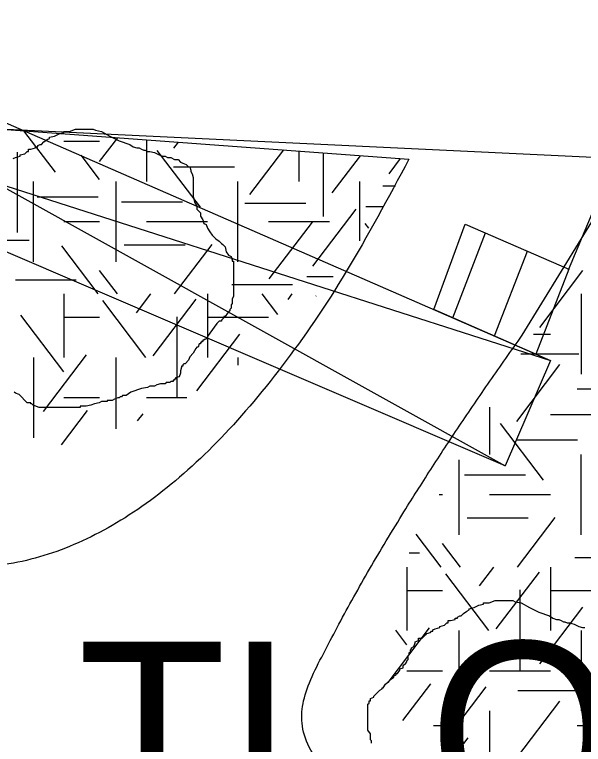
# Model space of a CAD drawing. Extents: x 419101 to 420177, y 4451541 to 4452254.
# Drawn here: x 419818.29 to 419830.82, y 4451648.9 to 4451664.97 of the extents above; entities that cross this region are included whole.
import ezdxf

# ---------------------------------------------------------------- set-up
doc = ezdxf.new("R2010")
doc.units = 0
for name, color, linetype in [('2_KADASTRO', 7, 'Continuous'), ('3_HALİHAZIR', 7, 'Continuous'), ('Level 3', 7, 'Continuous'), ('Level 41', 7, 'Continuous'), ('Level 48', 7, 'Continuous'), ('Level 62', 7, 'Continuous')]:
    doc.layers.add(name, color=color, linetype=linetype)

msp = doc.modelspace()

# ---------------------------------------------------------------- linework, layer by layer
at = {"layer": '2_KADASTRO'}
msp.add_lwpolyline([(419789.195, 4451663.821), (419792.466, 4451722.195), (419796.208, 4451788.966), (419796.952, 4451802.25), (419802.028, 4451804.087), (419846.019, 4451820.004), (419846.711, 4451808.426), (419850.52, 4451780.325), (419850.846, 4451775.043), (419851.91, 4451757.789), (419863.818, 4451701.263), (419862.735, 4451692.788), (419853.795, 4451660.742)], close=True, dxfattribs=at)
at = {"layer": '3_HALİHAZIR'}
for p, q in [((419805.914, 4451667.911), (419829.097, 4451655.036)), ((419804.798, 4451665.459), (419830.1, 4451657.357)), ((419827.943, 4451658.298), (419828.668, 4451660.163)), ((419828.86, 4451657.898), (419829.587, 4451659.765))]:
    msp.add_line(p, q, dxfattribs=at)
for points in [[(419804.798, 4451665.459), (419805.914, 4451667.911), (419830.1, 4451657.357), (419829.097, 4451655.036)], [(419830.5, 4451659.368), (419829.773, 4451657.499), (419827.527, 4451658.479), (419828.215, 4451660.36)]]:
    msp.add_lwpolyline(points, close=True, dxfattribs=at)
msp.add_lwpolyline([(419830.494, 4451659.353), (419831.655, 4451662.112), (419838.605, 4451659.024), (419836.133, 4451653.576)], dxfattribs=at)
at = {"layer": 'Level 3'}
for points in [[(419819.169, 4451662.296), (419819.273, 4451662.348), (419819.376, 4451662.374), (419819.376, 4451662.4), (419819.402, 4451662.4), (419819.428, 4451662.4), (419819.506, 4451662.4), (419819.636, 4451662.452), (419819.74, 4451662.452), (419819.817, 4451662.452), (419819.869, 4451662.452), (419819.947, 4451662.452), (419819.999, 4451662.452), (419820.025, 4451662.452), (419820.077, 4451662.426), (419820.207, 4451662.4), (419820.388, 4451662.296), (419820.596, 4451662.192), (419820.829, 4451662.114), (419820.907, 4451662.062), (419820.985, 4451662.036), (419821.037, 4451662.036), (419821.089, 4451662.01), (419821.14, 4451661.984), (419821.166, 4451661.984), (419821.218, 4451661.958), (419821.27, 4451661.958), (419821.374, 4451661.932), (419821.478, 4451661.88), (419821.555, 4451661.854), (419821.607, 4451661.854), (419821.659, 4451661.828), (419821.711, 4451661.828), (419821.737, 4451661.828), (419821.815, 4451661.777), (419821.893, 4451661.777), (419821.945, 4451661.725), (419821.996, 4451661.699), (419822.074, 4451661.673), (419822.126, 4451661.621), (419822.152, 4451661.621), (419822.178, 4451661.543), (419822.178, 4451661.517), (419822.204, 4451661.465), (419822.23, 4451661.387), (419822.23, 4451661.361), (419822.23, 4451661.283), (419822.23, 4451661.231), (419822.23, 4451661.153), (419822.23, 4451661.127), (419822.23, 4451661.049), (419822.23, 4451660.972), (419822.256, 4451660.842), (419822.308, 4451660.764), (419822.308, 4451660.686), (419822.386, 4451660.608), (419822.386, 4451660.53), (419822.437, 4451660.452), (419822.463, 4451660.374), (419822.515, 4451660.348), (419822.541, 4451660.27), (419822.593, 4451660.192), (419822.645, 4451660.115), (419822.723, 4451660.037), (419822.801, 4451659.985), (419822.852, 4451659.933), (419822.878, 4451659.907), (419822.93, 4451659.855), (419822.956, 4451659.751), (419823.008, 4451659.673), (419823.06, 4451659.647), (419823.086, 4451659.569), (419823.086, 4451659.543), (419823.112, 4451659.543), (419823.112, 4451659.517), (419823.112, 4451659.491), (419823.112, 4451659.439), (419823.112, 4451659.336), (419823.112, 4451659.284), (419823.112, 4451659.206), (419823.112, 4451659.128), (419823.112, 4451659.05), (419823.112, 4451658.972), (419823.112, 4451658.894), (419823.112, 4451658.842), (419823.112, 4451658.764), (419823.086, 4451658.712), (419823.086, 4451658.608), (419823.06, 4451658.582), (419823.06, 4451658.505), (419823.034, 4451658.479), (419823.034, 4451658.453), (419822.982, 4451658.401), (419822.93, 4451658.323), (419822.904, 4451658.323), (419822.904, 4451658.297), (419822.878, 4451658.271), (419822.852, 4451658.245), (419822.852, 4451658.219), (419822.827, 4451658.219), (419822.801, 4451658.219)], [(419818.261, 4451661.803), (419818.313, 4451661.828), (419818.417, 4451661.854), (419818.417, 4451661.88), (419818.52, 4451661.906), (419818.572, 4451661.958), (419818.598, 4451661.958), (419818.598, 4451661.984), (419818.598, 4451662.01), (419818.65, 4451662.01), (419818.754, 4451662.036), (419818.754, 4451662.062), (419818.78, 4451662.062), (419818.806, 4451662.062), (419818.806, 4451662.088), (419818.858, 4451662.114), (419818.884, 4451662.114), (419818.935, 4451662.166), (419819.013, 4451662.218), (419819.065, 4451662.244), (419819.065, 4451662.27), (419819.169, 4451662.296)], [(419822.801, 4451658.219), (419822.749, 4451658.167), (419822.593, 4451657.959), (419822.541, 4451657.881), (419822.515, 4451657.829), (419822.489, 4451657.829), (419822.463, 4451657.803), (419822.437, 4451657.803), (419822.437, 4451657.777), (419822.411, 4451657.777), (419822.411, 4451657.751), (419822.386, 4451657.751), (419822.386, 4451657.725), (419822.36, 4451657.725), (419822.334, 4451657.648), (419822.308, 4451657.648), (419822.282, 4451657.622), (419822.23, 4451657.518), (419822.152, 4451657.44), (419822.126, 4451657.362), (419822.048, 4451657.284), (419822.022, 4451657.284), (419821.996, 4451657.258), (419821.996, 4451657.232), (419821.97, 4451657.232), (419821.97, 4451657.206), (419821.945, 4451657.128), (419821.945, 4451657.076), (419821.919, 4451656.998), (419821.841, 4451656.972), (419821.841, 4451656.946), (419821.815, 4451656.946), (419821.815, 4451656.92), (419821.789, 4451656.92), (419821.789, 4451656.894), (419821.763, 4451656.894), (419821.737, 4451656.894), (419821.711, 4451656.869), (419821.685, 4451656.869), (419821.659, 4451656.869), (419821.633, 4451656.869), (419821.607, 4451656.843), (419821.581, 4451656.843), (419821.555, 4451656.843), (419821.529, 4451656.843), (419821.504, 4451656.843), (419821.426, 4451656.817), (419821.374, 4451656.791), (419821.296, 4451656.791), (419821.27, 4451656.791), (419821.218, 4451656.765), (419821.089, 4451656.739), (419820.855, 4451656.661), (419820.751, 4451656.583), (419820.673, 4451656.583), (419820.648, 4451656.557), (419820.622, 4451656.557), (419820.596, 4451656.531), (419820.57, 4451656.531), (419820.492, 4451656.505), (419820.44, 4451656.479), (419820.414, 4451656.479), (419820.388, 4451656.479), (419820.362, 4451656.479), (419820.336, 4451656.479), (419820.336, 4451656.453), (419820.31, 4451656.453), (419820.284, 4451656.453), (419820.207, 4451656.453), (419820.155, 4451656.427), (419820.051, 4451656.401), (419819.973, 4451656.375), (419819.869, 4451656.349), (419819.817, 4451656.349), (419819.791, 4451656.349), (419819.766, 4451656.349), (419819.74, 4451656.349), (419819.74, 4451656.323), (419819.714, 4451656.323), (419819.688, 4451656.323), (419819.662, 4451656.323), (419819.636, 4451656.323), (419819.61, 4451656.323), (419819.584, 4451656.323), (419819.558, 4451656.323), (419819.532, 4451656.323), (419819.506, 4451656.323), (419819.428, 4451656.323), (419819.376, 4451656.323), (419819.299, 4451656.323), (419819.247, 4451656.323), (419819.221, 4451656.323), (419819.195, 4451656.323), (419819.143, 4451656.323), (419819.065, 4451656.323), (419819.039, 4451656.323), (419818.987, 4451656.323), (419818.961, 4451656.323), (419818.909, 4451656.323), (419818.884, 4451656.323), (419818.858, 4451656.323)], [(419818.858, 4451656.323), (419818.832, 4451656.323), (419818.702, 4451656.375), (419818.676, 4451656.401), (419818.65, 4451656.401), (419818.65, 4451656.427), (419818.572, 4451656.427), (419818.52, 4451656.479), (419818.443, 4451656.557), (419818.391, 4451656.609), (419818.313, 4451656.635), (419818.287, 4451656.661)], [(419828.412, 4451651.917), (419828.516, 4451651.969), (419828.619, 4451651.995), (419828.619, 4451652.021), (419828.645, 4451652.021), (419828.671, 4451652.021), (419828.749, 4451652.021), (419828.879, 4451652.073), (419828.983, 4451652.073), (419829.06, 4451652.073), (419829.112, 4451652.073), (419829.19, 4451652.073), (419829.242, 4451652.073), (419829.268, 4451652.073), (419829.32, 4451652.047), (419829.45, 4451652.021), (419829.631, 4451651.917), (419829.839, 4451651.813), (419830.072, 4451651.735), (419830.15, 4451651.683), (419830.228, 4451651.657), (419830.28, 4451651.657), (419830.332, 4451651.631), (419830.383, 4451651.605), (419830.409, 4451651.605), (419830.461, 4451651.579), (419830.513, 4451651.579), (419830.617, 4451651.553), (419830.721, 4451651.501), (419830.798, 4451651.475), (419830.85, 4451651.475)], [(419826.155, 4451648.931), (419826.155, 4451648.957), (419826.155, 4451648.982), (419826.129, 4451649.008), (419826.129, 4451649.034), (419826.129, 4451649.06), (419826.129, 4451649.086), (419826.129, 4451649.112), (419826.129, 4451649.138), (419826.077, 4451649.216), (419826.077, 4451649.294), (419826.077, 4451649.32), (419826.077, 4451649.398), (419826.077, 4451649.476), (419826.077, 4451649.502), (419826.077, 4451649.528), (419826.077, 4451649.554), (419826.077, 4451649.58), (419826.077, 4451649.606), (419826.077, 4451649.632), (419826.077, 4451649.658), (419826.077, 4451649.684), (419826.077, 4451649.71), (419826.077, 4451649.788), (419826.103, 4451649.813), (419826.103, 4451649.839), (419826.103, 4451649.865), (419826.129, 4451649.865), (419826.129, 4451649.891), (419826.129, 4451649.917), (419826.207, 4451649.943), (419826.207, 4451649.969), (419826.285, 4451650.047), (419826.337, 4451650.099), (419826.388, 4451650.125), (419826.388, 4451650.151), (419826.414, 4451650.151), (419826.466, 4451650.229), (419826.518, 4451650.281), (419826.57, 4451650.333), (419826.648, 4451650.385), (419826.648, 4451650.411), (419826.7, 4451650.437), (419826.7, 4451650.463), (419826.726, 4451650.463), (419826.778, 4451650.541), (419826.778, 4451650.567), (419826.855, 4451650.593), (419826.855, 4451650.618), (419826.855, 4451650.644), (419826.907, 4451650.696), (419826.933, 4451650.722), (419826.933, 4451650.748), (419826.959, 4451650.774), (419826.959, 4451650.8), (419826.959, 4451650.826), (419826.959, 4451650.852), (419826.985, 4451650.878), (419826.985, 4451650.904), (419826.985, 4451650.93), (419827.011, 4451650.93), (419827.011, 4451650.956), (419827.011, 4451650.982), (419827.037, 4451651.008), (419827.037, 4451651.034), (419827.089, 4451651.06), (419827.115, 4451651.138), (419827.115, 4451651.164), (419827.193, 4451651.19), (419827.193, 4451651.216), (419827.193, 4451651.242), (419827.27, 4451651.242), (419827.322, 4451651.294), (419827.322, 4451651.32), (419827.348, 4451651.32), (419827.374, 4451651.346), (419827.452, 4451651.372), (419827.478, 4451651.398), (419827.504, 4451651.398), (419827.504, 4451651.424), (419827.556, 4451651.449), (419827.66, 4451651.475), (419827.66, 4451651.501), (419827.763, 4451651.527), (419827.815, 4451651.579), (419827.841, 4451651.579), (419827.841, 4451651.605), (419827.841, 4451651.631), (419827.893, 4451651.631), (419827.997, 4451651.657), (419827.997, 4451651.683), (419828.023, 4451651.683), (419828.049, 4451651.683), (419828.049, 4451651.709), (419828.101, 4451651.735), (419828.127, 4451651.735), (419828.178, 4451651.787), (419828.256, 4451651.839), (419828.308, 4451651.865), (419828.308, 4451651.891), (419828.412, 4451651.917)]]:
    msp.add_lwpolyline(points, dxfattribs=at)
at = {"layer": 'Level 41'}
for p, q in [((419819.192, 4451661.502), (419818.5, 4451662.413)), ((419820.166, 4451661.736), (419820.564, 4451662.261)), ((419821.199, 4451662.214), (419821.199, 4451661.299)), ((419819.378, 4451662.182), (419820.166, 4451662.182)), ((419821.801, 4451662.028), (419821.902, 4451662.162)), ((419818.353, 4451661.944), (419818.353, 4451660.176)), ((419822.386, 4451660.731), (419821.437, 4451661.981)), ((419823.478, 4451661.012), (419824.221, 4451661.99)), ((419824.557, 4451661.965), (419824.557, 4451661.299)), ((419825.089, 4451661.926), (419825.089, 4451660.526)), ((419820.166, 4451661.342), (419819.76, 4451661.876)), ((419825.289, 4451661.048), (419825.91, 4451661.865)), ((419826.541, 4451661.468), (419826.793, 4451661.8)), ((419821.796, 4451661.622), (419823.139, 4451661.622)), ((419818.707, 4451659.531), (419818.707, 4451661.299)), ((419820.528, 4451659.531), (419820.528, 4451661.299)), ((419823.214, 4451659.531), (419823.214, 4451661.299)), ((419825.9, 4451659.993), (419825.9, 4451661.299)), ((419826.405, 4451661.201), (419826.68, 4451661.201)), ((419818.789, 4451660.956), (419820.132, 4451660.956)), ((419820.651, 4451660.85), (419821.994, 4451660.85)), ((419823.368, 4451660.816), (419824.711, 4451660.816)), ((419824.864, 4451659.434), (419825.813, 4451660.684)), ((419826.031, 4451660.745), (419826.411, 4451660.745)), ((419819.378, 4451660.415), (419820.166, 4451660.415)), ((419821.199, 4451660.415), (419822.542, 4451660.415)), ((419823.885, 4451660.415), (419825.228, 4451660.415)), ((419823.904, 4451659.155), (419824.853, 4451660.404)), ((419826.095, 4451660.266), (419826.017, 4451660.369)), ((419817.271, 4451660.008), (419818.614, 4451660.008)), ((419820.137, 4451658.822), (419819.335, 4451659.878)), ((419820.705, 4451659.904), (419822.047, 4451659.904)), ((419821.813, 4451658.822), (419822.642, 4451659.913)), ((419820.56, 4451658.822), (419820.166, 4451659.34)), ((419829.862, 4451658.084), (419830.811, 4451659.334)), ((419824.727, 4451659.203), (419825.312, 4451659.203)), ((419818.31, 4451659.134), (419819.653, 4451659.134)), ((419823.075, 4451659.028), (419824.418, 4451659.028)), ((419819.378, 4451658.822), (419819.378, 4451657.424)), ((419819.378, 4451658.822), (419819.378, 4451657.424)), ((419820.976, 4451658.405), (419821.293, 4451658.822)), ((419821.347, 4451657.459), (419822.296, 4451658.709)), ((419822.542, 4451658.822), (419822.542, 4451657.424)), ((419824.091, 4451658.37), (419823.747, 4451658.822)), ((419824.317, 4451658.702), (419824.408, 4451658.822)), ((419824.928, 4451658.77), (419824.934, 4451658.778)), ((419830.769, 4451658.821), (419830.769, 4451657.054)), ((419821.187, 4451657.424), (419820.238, 4451658.674)), ((419819.379, 4451657.108), (419818.43, 4451658.357)), ((419819.378, 4451658.308), (419820.166, 4451658.308)), ((419821.867, 4451658.32), (419821.867, 4451656.553)), ((419822.542, 4451658.308), (419823.885, 4451658.308)), ((419822.307, 4451656.687), (419823.256, 4451657.937)), ((419829.719, 4451657.937), (419830.097, 4451657.937)), ((419818.707, 4451657.424), (419818.707, 4451655.657)), ((419818.707, 4451657.424), (419818.707, 4451655.657)), ((419818.927, 4451656.231), (419819.876, 4451657.481)), ((419820.528, 4451655.854), (419820.528, 4451657.424)), ((419823.214, 4451657.424), (419823.214, 4451657.252)), ((419829.446, 4451657.503), (419830.721, 4451657.503)), ((419829.356, 4451656.016), (419830.305, 4451657.266)), ((419830.684, 4451656.73), (419832.027, 4451656.73)), ((419819.378, 4451656.54), (419820.166, 4451656.54)), ((419821.199, 4451656.54), (419822.084, 4451656.54)), ((419828.754, 4451656.33), (419828.754, 4451655.287)), ((419819.326, 4451655.496), (419819.903, 4451656.254)), ((419821.004, 4451656.025), (419821.125, 4451656.185)), ((419830.097, 4451656.17), (419831.44, 4451656.17)), ((419829.941, 4451654.719), (419828.992, 4451655.969)), ((419829.351, 4451655.61), (419830.694, 4451655.61)), ((419828.083, 4451653.519), (419828.083, 4451655.168)), ((419830.769, 4451653.519), (419830.769, 4451655.287)), ((419828.206, 4451654.838), (419829.549, 4451654.838)), ((419827.642, 4451654.403), (419827.721, 4451654.403)), ((419828.754, 4451654.403), (419830.097, 4451654.403)), ((419828.26, 4451653.892), (419829.602, 4451653.892)), ((419829.368, 4451652.81), (419830.197, 4451653.901)), ((419827.692, 4451652.81), (419827.141, 4451653.535)), ((419828.115, 4451652.81), (419827.721, 4451653.328)), ((419826.984, 4451653.122), (419827.208, 4451653.122)), ((419830.63, 4451653.016), (419831.973, 4451653.016)), ((419826.933, 4451652.81), (419826.933, 4451651.412)), ((419826.933, 4451652.81), (419826.933, 4451651.412)), ((419828.531, 4451652.393), (419828.848, 4451652.81)), ((419830.097, 4451652.81), (419830.097, 4451651.412)), ((419828.742, 4451651.412), (419827.793, 4451652.662)), ((419828.902, 4451651.447), (419829.851, 4451652.697)), ((419826.933, 4451652.296), (419827.721, 4451652.296)), ((419829.422, 4451652.308), (419829.422, 4451650.541)), ((419830.097, 4451652.296), (419831.44, 4451652.296)), ((419829.862, 4451650.675), (419830.811, 4451651.925)), ((419826.518, 4451650.267), (419827.431, 4451651.469)), ((419826.934, 4451651.096), (419826.687, 4451651.422)), ((419828.083, 4451649.645), (419828.083, 4451651.412)), ((419830.769, 4451651.412), (419830.769, 4451649.645)), ((419826.933, 4451650.528), (419827.721, 4451650.528)), ((419828.754, 4451650.528), (419830.097, 4451650.528)), ((419826.844, 4451649.434), (419827.458, 4451650.242)), ((419827.731, 4451648.924), (419828.68, 4451650.173)), ((419829.378, 4451650.094), (419830.721, 4451650.094)), ((419829.356, 4451648.607), (419830.305, 4451649.857)), ((419828.754, 4451649.645), (419828.754, 4451647.878)), ((419827.517, 4451649.321), (419827.721, 4451649.321)), ((419830.684, 4451649.321), (419832.027, 4451649.321)), ((419827.724, 4451648.319), (419828.28, 4451649.051))]:
    msp.add_line(p, q, dxfattribs=at)
at = {"layer": 'Level 62'}
for p, q in [((419802.146, 4451663.623), (419826.98, 4451661.786)), ((419829.476, 4451657.912), (419831.637, 4451661.442))]:
    msp.add_line(p, q, dxfattribs=at)
for points in [[(419826.98, 4451661.786), (419820.828, 4451649.78), (419806.248, 4451657.799), (419806.248, 4451657.593)], [(419831.917, 4451646.901), (419823.269, 4451647.181), (419826.47, 4451653.715), (419829.476, 4451657.912)]]:
    msp.add_open_spline(points, degree=2, dxfattribs=at)

# ---------------------------------------------------------------- texts
at = {"layer": 'Level 48'}
msp.add_text('YERALTI  OTOPARKI', height=4, dxfattribs=at).set_placement((419802.147, 4451647.163))

doc.saveas('drawing.dxf')
